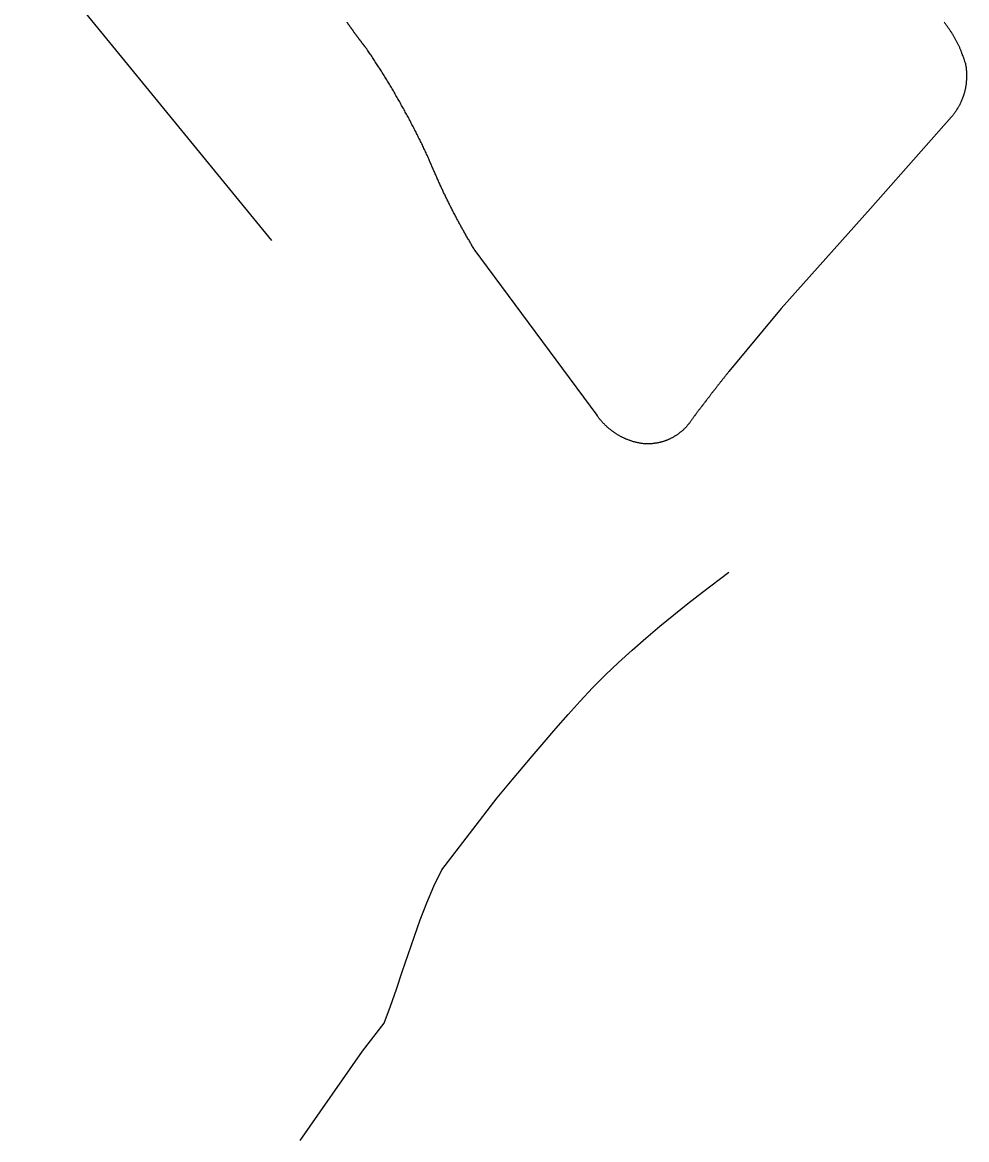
# Model space of a CAD drawing. Extents: x 1268485 to 1426702, y 514839 to 616766.
# Drawn here: x 1381061 to 1381912, y 565915 to 566922 of the extents above; entities that cross this region are included whole.
import ezdxf

# ---------------------------------------------------------------- set-up
doc = ezdxf.new("R2010")
doc.units = 0
doc.layers.add('Old_Level_35', color=7, linetype='Continuous')
doc.layers.add('Old_Level_62', color=7, linetype='Continuous')

msp = doc.modelspace()

# ---------------------------------------------------------------- linework, layer by layer
at = {"layer": 'Old_Level_35'}
msp.add_line((1381578.91, 566567.776), (1381468.284, 566717.515), dxfattribs=at)
for points in [[(1381061.153, 567003.255), (1381082.786, 566973.574), (1381285.583, 566725.358)], [(1381371.397, 566898.012), (1381371.089, 566898.268), (1381370.987, 566898.525), (1381370.782, 566898.73), (1381370.577, 566898.986), (1381370.372, 566899.242), (1381370.167, 566899.55), (1381369.962, 566899.806), (1381369.757, 566900.063), (1381369.654, 566900.318), (1381369.347, 566900.575), (1381369.141, 566900.831), (1381369.039, 566901.139), (1381368.731, 566901.395), (1381368.629, 566901.6), (1381368.424, 566901.856), (1381368.116, 566902.113), (1381368.014, 566902.369), (1381367.706, 566902.677), (1381367.604, 566902.933), (1381367.399, 566903.189), (1381367.091, 566903.446), (1381366.988, 566903.702), (1381366.783, 566904.009), (1381366.578, 566904.266), (1381366.373, 566904.522), (1381366.168, 566904.727), (1381365.963, 566904.984), (1381365.758, 566905.24), (1381365.656, 566905.547), (1381365.348, 566905.804), (1381365.245, 566906.06), (1381365.04, 566906.317), (1381364.733, 566906.573), (1381364.63, 566906.88), (1381364.425, 566907.137), (1381364.22, 566907.393), (1381364.015, 566907.649), (1381363.708, 566907.957), (1381363.605, 566908.213), (1381363.4, 566908.418), (1381363.297, 566908.675), (1381362.99, 566908.931), (1381362.887, 566909.238), (1381362.58, 566909.495), (1381362.477, 566909.751), (1381362.272, 566910.008), (1381361.965, 566910.315), (1381361.862, 566910.571), (1381361.657, 566910.828), (1381361.452, 566911.084), (1381361.247, 566911.391), (1381361.144, 566911.648), (1381360.837, 566911.853), (1381360.734, 566912.109), (1381360.529, 566912.417), (1381360.222, 566912.673), (1381360.119, 566912.929), (1381359.914, 566913.186), (1381359.709, 566913.493), (1381359.504, 566913.749), (1381359.401, 566914.006), (1381359.094, 566914.262), (1381358.991, 566914.57), (1381358.786, 566914.826), (1381358.581, 566915.082), (1381358.376, 566915.339), (1381358.274, 566915.647), (1381357.966, 566915.852), (1381357.761, 566916.107), (1381357.659, 566916.415), (1381357.351, 566916.672), (1381357.248, 566916.928), (1381357.043, 566917.184), (1381356.838, 566917.492), (1381356.633, 566917.748), (1381356.531, 566918.005), (1381356.223, 566918.312), (1381356.121, 566918.568), (1381355.916, 566918.825), (1381355.711, 566919.081), (1381355.505, 566919.388), (1381355.403, 566919.645), (1381355.095, 566919.901), (1381354.993, 566920.209), (1381354.788, 566920.414), (1381354.583, 566920.67), (1381354.378, 566920.978), (1381354.275, 566921.234), (1381353.968, 566921.491), (1381353.865, 566921.746), (1381353.66, 566922.054)], [(1381910.787, 566885.042), (1381910.581, 566885.606), (1381910.376, 566886.272), (1381910.274, 566886.837), (1381909.966, 566887.452), (1381909.864, 566888.067), (1381909.659, 566888.63), (1381909.454, 566889.246), (1381909.249, 566889.81), (1381909.146, 566890.425), (1381908.839, 566890.989), (1381908.633, 566891.604), (1381908.326, 566892.168), (1381908.223, 566892.732), (1381908.018, 566893.398), (1381907.711, 566893.962), (1381907.506, 566894.577), (1381907.301, 566895.141), (1381907.096, 566895.705), (1381906.891, 566896.269), (1381906.583, 566896.884), (1381906.378, 566897.448), (1381906.173, 566898.012), (1381905.865, 566898.576), (1381905.66, 566899.191), (1381905.353, 566899.755), (1381905.148, 566900.318), (1381904.738, 566900.883), (1381904.532, 566901.446), (1381904.225, 566902.011), (1381904.02, 566902.574), (1381903.712, 566903.138), (1381903.405, 566903.702), (1381903.097, 566904.266), (1381902.892, 566904.83), (1381902.482, 566905.394), (1381902.277, 566905.957), (1381901.969, 566906.419), (1381901.662, 566906.983), (1381901.354, 566907.547), (1381901.047, 566908.11), (1381900.739, 566908.623), (1381900.329, 566909.187), (1381900.124, 566909.751), (1381899.714, 566910.263), (1381899.509, 566910.828), (1381899.099, 566911.289), (1381898.791, 566911.853), (1381898.483, 566912.366), (1381898.176, 566912.929), (1381897.766, 566913.442), (1381897.356, 566914.006), (1381897.151, 566914.519), (1381896.74, 566914.98), (1381896.33, 566915.544), (1381896.023, 566916.057), (1381895.613, 566916.569), (1381895.203, 566917.082), (1381894.998, 566917.645), (1381894.587, 566918.107), (1381894.28, 566918.62), (1381893.87, 566919.132), (1381893.46, 566919.645), (1381893.152, 566920.106), (1381892.742, 566920.619), (1381892.229, 566921.131), (1381891.922, 566921.644), (1381891.512, 566922.106)], [(1381427.376, 566799.023), (1381426.864, 566799.997), (1381426.351, 566801.073), (1381425.838, 566802.15), (1381425.326, 566803.175), (1381424.916, 566804.201), (1381424.506, 566805.226), (1381423.993, 566806.251), (1381423.48, 566807.327), (1381422.968, 566808.353), (1381422.455, 566809.378), (1381422.045, 566810.455), (1381421.532, 566811.428), (1381421.02, 566812.505), (1381420.507, 566813.581), (1381419.994, 566814.556), (1381419.482, 566815.632), (1381418.867, 566816.606), (1381418.354, 566817.682), (1381417.841, 566818.708), (1381417.329, 566819.682), (1381416.919, 566820.758), (1381416.406, 566821.733), (1381415.893, 566822.809), (1381415.381, 566823.834), (1381414.766, 566824.859), (1381414.253, 566825.885), (1381413.74, 566826.859), (1381413.228, 566827.935), (1381412.613, 566828.96), (1381412.1, 566829.935), (1381411.587, 566831.011), (1381411.075, 566831.985), (1381410.459, 566833.011), (1381410.049, 566833.984), (1381409.537, 566835.061), (1381408.922, 566836.086), (1381408.409, 566837.06), (1381407.896, 566838.085), (1381407.281, 566839.06), (1381406.769, 566840.136), (1381406.153, 566841.11), (1381405.641, 566842.135), (1381405.128, 566843.109), (1381404.513, 566844.134), (1381404, 566845.109), (1381403.385, 566846.134), (1381402.873, 566847.107), (1381402.257, 566848.133), (1381401.745, 566849.107), (1381401.13, 566850.132), (1381400.617, 566851.106), (1381400.002, 566852.131), (1381399.489, 566853.106), (1381398.874, 566854.131), (1381398.259, 566855.104), (1381397.746, 566856.13), (1381397.131, 566857.104), (1381396.618, 566858.129), (1381396.003, 566859.103), (1381395.388, 566860.128), (1381394.875, 566861.103), (1381394.26, 566862.076), (1381393.645, 566863.051), (1381393.03, 566864.076), (1381392.517, 566865.05), (1381391.902, 566866.075), (1381391.287, 566866.998), (1381390.672, 566868.023), (1381390.159, 566868.997), (1381389.544, 566870.022), (1381388.826, 566870.945), (1381388.211, 566871.919), (1381387.596, 566872.944), (1381387.084, 566873.867), (1381386.468, 566874.892), (1381385.853, 566875.815), (1381385.238, 566876.789), (1381384.623, 566877.814), (1381384.008, 566878.737), (1381383.393, 566879.762), (1381382.777, 566880.685), (1381382.162, 566881.71), (1381381.547, 566882.633), (1381380.829, 566883.607), (1381380.214, 566884.581), (1381379.599, 566885.555), (1381378.984, 566886.477), (1381378.369, 566887.452), (1381377.754, 566888.425), (1381377.138, 566889.4), (1381376.523, 566890.323), (1381375.908, 566891.296), (1381375.293, 566892.271), (1381374.575, 566893.193), (1381373.96, 566894.167), (1381373.345, 566895.141), (1381372.627, 566896.064), (1381372.012, 566896.987), (1381371.397, 566898.012)], [(1381910.787, 566885.042), (1381910.889, 566884.479), (1381910.992, 566884.017), (1381910.992, 566883.504), (1381911.094, 566882.992), (1381911.299, 566882.479), (1381911.299, 566881.915), (1381911.402, 566881.454), (1381911.504, 566880.941), (1381911.504, 566880.428), (1381911.504, 566879.865), (1381911.607, 566879.352), (1381911.607, 566878.891), (1381911.709, 566878.378), (1381911.709, 566877.814), (1381911.709, 566877.302), (1381911.709, 566876.789), (1381911.914, 566876.277), (1381911.914, 566875.764), (1381911.914, 566875.251), (1381911.914, 566874.687), (1381911.914, 566874.174), (1381911.914, 566873.713), (1381911.914, 566873.201), (1381911.914, 566872.636), (1381911.914, 566872.124), (1381911.914, 566871.611), (1381911.914, 566871.048), (1381911.709, 566870.586), (1381911.709, 566870.073), (1381911.709, 566869.51), (1381911.607, 566868.997), (1381911.607, 566868.485), (1381911.607, 566868.023), (1381911.504, 566867.459), (1381911.504, 566866.947), (1381911.402, 566866.434), (1381911.402, 566865.87), (1381911.299, 566865.357), (1381911.299, 566864.896), (1381911.094, 566864.384), (1381910.992, 566863.871), (1381910.889, 566863.307), (1381910.889, 566862.794), (1381910.787, 566862.333), (1381910.581, 566861.82), (1381910.479, 566861.308), (1381910.376, 566860.795), (1381910.274, 566860.333), (1381910.171, 566859.821), (1381909.966, 566859.308), (1381909.864, 566858.795), (1381909.761, 566858.232), (1381909.659, 566857.77), (1381909.454, 566857.309), (1381909.249, 566856.797), (1381909.146, 566856.335), (1381909.044, 566855.822), (1381908.839, 566855.31), (1381908.633, 566854.797), (1381908.531, 566854.336), (1381908.223, 566853.823), (1381908.121, 566853.362), (1381907.916, 566852.901), (1381907.711, 566852.388), (1381907.506, 566851.875), (1381907.403, 566851.414), (1381907.096, 566850.953), (1381906.891, 566850.44), (1381906.788, 566849.978), (1381906.48, 566849.517), (1381906.275, 566849.055), (1381905.968, 566848.543), (1381905.865, 566848.133), (1381905.66, 566847.62), (1381905.353, 566847.21), (1381905.148, 566846.749), (1381904.84, 566846.236), (1381904.635, 566845.826), (1381904.327, 566845.365), (1381904.122, 566844.954), (1381903.917, 566844.493), (1381903.507, 566843.981), (1381903.2, 566843.571), (1381902.995, 566843.109), (1381902.79, 566842.699), (1381902.482, 566842.238), (1381902.174, 566841.828), (1381901.867, 566841.418), (1381901.662, 566841.008), (1381901.252, 566840.546), (1381901.047, 566840.136), (1381900.636, 566839.675), (1381900.329, 566839.315), (1381900.021, 566838.855), (1381899.714, 566838.495), (1381899.406, 566838.085), (1381899.099, 566837.675), (1381898.791, 566837.265), (1381898.381, 566836.855)], [(1381898.381, 566836.855), (1381825.382, 566754.168), (1381744.797, 566663.893), (1381697.737, 566607.299)], [(1381468.284, 566717.515), (1381467.772, 566718.232), (1381467.361, 566719.052), (1381466.849, 566719.873), (1381466.336, 566720.642), (1381465.926, 566721.462), (1381465.413, 566722.231), (1381465.003, 566723), (1381464.491, 566723.82), (1381463.978, 566724.641), (1381463.67, 566725.461), (1381463.158, 566726.178), (1381462.645, 566726.999), (1381462.133, 566727.819), (1381461.722, 566728.639), (1381461.21, 566729.357), (1381460.8, 566730.177), (1381460.39, 566730.997), (1381459.877, 566731.817), (1381459.467, 566732.638), (1381458.954, 566733.458), (1381458.544, 566734.175), (1381458.134, 566734.996), (1381457.621, 566735.816), (1381457.211, 566736.636), (1381456.801, 566737.456), (1381456.289, 566738.276), (1381455.878, 566739.045), (1381455.366, 566739.865), (1381454.956, 566740.685), (1381454.546, 566741.506), (1381454.136, 566742.326), (1381453.623, 566743.146), (1381453.213, 566743.915), (1381452.7, 566744.736), (1381452.393, 566745.556), (1381451.88, 566746.376), (1381451.47, 566747.196), (1381450.957, 566748.016), (1381450.65, 566748.837), (1381450.24, 566749.605), (1381449.727, 566750.425), (1381449.419, 566751.246), (1381448.907, 566752.066), (1381448.497, 566752.938), (1381448.087, 566753.758), (1381447.676, 566754.578), (1381447.266, 566755.398), (1381446.856, 566756.167), (1381446.344, 566756.987), (1381446.036, 566757.807), (1381445.626, 566758.679), (1381445.113, 566759.499), (1381444.703, 566760.32), (1381444.396, 566761.14), (1381443.985, 566762.011), (1381443.473, 566762.831), (1381443.165, 566763.6), (1381442.755, 566764.421), (1381442.345, 566765.292), (1381442.037, 566766.112), (1381441.525, 566766.932), (1381441.115, 566767.804), (1381440.705, 566768.624), (1381440.397, 566769.444), (1381439.987, 566770.315), (1381439.577, 566771.136), (1381439.167, 566771.956), (1381438.757, 566772.828), (1381438.347, 566773.648), (1381438.039, 566774.416), (1381437.629, 566775.288), (1381437.219, 566776.109), (1381436.911, 566776.98), (1381436.501, 566777.8), (1381436.091, 566778.62), (1381435.783, 566779.492), (1381435.373, 566780.312), (1381434.963, 566781.183), (1381434.656, 566782.003), (1381434.245, 566782.875), (1381433.835, 566783.696), (1381433.528, 566784.567), (1381433.118, 566785.387), (1381432.708, 566786.259), (1381432.4, 566787.079), (1381431.99, 566787.95), (1381431.58, 566788.77), (1381431.272, 566789.642), (1381430.862, 566790.513), (1381430.452, 566791.333), (1381430.144, 566792.205), (1381429.837, 566793.025), (1381429.529, 566793.896), (1381429.119, 566794.768), (1381428.709, 566795.589), (1381428.402, 566796.46), (1381427.991, 566797.229), (1381427.786, 566798.1), (1381427.376, 566799.023)], [(1381697.737, 566607.299), (1381697.327, 566606.889), (1381697.122, 566606.428), (1381696.712, 566606.018), (1381696.405, 566605.556), (1381695.994, 566605.146), (1381695.789, 566604.685), (1381695.379, 566604.326), (1381694.969, 566603.865), (1381694.662, 566603.455), (1381694.354, 566602.993), (1381694.046, 566602.583), (1381693.636, 566602.122), (1381693.329, 566601.712), (1381693.021, 566601.25), (1381692.611, 566600.789), (1381692.201, 566600.379), (1381691.996, 566600.02), (1381691.586, 566599.559), (1381691.278, 566599.149), (1381690.971, 566598.687), (1381690.663, 566598.226), (1381690.253, 566597.816), (1381689.843, 566597.354), (1381689.638, 566596.944), (1381689.228, 566596.483), (1381688.92, 566596.073), (1381688.613, 566595.611), (1381688.203, 566595.201), (1381687.895, 566594.791), (1381687.485, 566594.381), (1381687.28, 566593.92), (1381686.87, 566593.51), (1381686.46, 566593.048), (1381686.255, 566592.638), (1381685.844, 566592.177), (1381685.537, 566591.767), (1381685.229, 566591.305), (1381684.922, 566590.895), (1381684.512, 566590.434), (1381684.101, 566590.024), (1381683.896, 566589.562), (1381683.486, 566589.101), (1381683.076, 566588.691), (1381682.871, 566588.229), (1381682.461, 566587.871), (1381682.153, 566587.461), (1381681.846, 566586.999), (1381681.538, 566586.538), (1381681.128, 566586.128), (1381680.923, 566585.666), (1381680.513, 566585.256), (1381680.103, 566584.795), (1381679.898, 566584.385), (1381679.488, 566583.923), (1381679.078, 566583.513), (1381678.873, 566583.052), (1381678.463, 566582.642), (1381678.155, 566582.18), (1381677.745, 566581.77), (1381677.54, 566581.309), (1381677.13, 566580.899), (1381676.72, 566580.437), (1381676.515, 566579.976), (1381676.104, 566579.566), (1381675.797, 566579.104), (1381675.489, 566578.694), (1381675.079, 566578.233), (1381674.772, 566577.823), (1381674.464, 566577.361), (1381674.156, 566576.951), (1381673.746, 566576.49), (1381673.541, 566576.08), (1381673.131, 566575.618), (1381672.721, 566575.208), (1381672.516, 566574.747), (1381672.106, 566574.337), (1381671.798, 566573.927), (1381671.491, 566573.517), (1381671.081, 566573.055), (1381670.773, 566572.645), (1381670.465, 566572.184), (1381670.158, 566571.774), (1381669.748, 566571.312), (1381669.543, 566570.851), (1381669.133, 566570.441), (1381668.825, 566569.98), (1381668.518, 566569.569), (1381668.107, 566569.109), (1381667.902, 566568.647), (1381667.492, 566568.186), (1381667.082, 566567.776), (1381666.877, 566567.314), (1381666.467, 566566.853), (1381666.159, 566566.443), (1381665.852, 566565.981), (1381665.544, 566565.571), (1381665.134, 566565.11), (1381664.827, 566564.7), (1381664.519, 566564.238)], [(1381620.125, 566542.247), (1381619.613, 566542.298), (1381619.1, 566542.4), (1381618.587, 566542.452), (1381618.075, 566542.554), (1381617.665, 566542.605), (1381617.152, 566542.759), (1381616.639, 566542.81), (1381616.127, 566542.913), (1381615.614, 566543.015), (1381615.101, 566543.118), (1381614.589, 566543.272), (1381614.076, 566543.374), (1381613.666, 566543.477), (1381613.153, 566543.63), (1381612.641, 566543.733), (1381612.231, 566543.887), (1381611.718, 566543.99), (1381611.205, 566544.143), (1381610.795, 566544.297), (1381610.283, 566544.451), (1381609.77, 566544.605), (1381609.257, 566544.758), (1381608.847, 566544.963), (1381608.335, 566545.066), (1381607.925, 566545.271), (1381607.412, 566545.425), (1381606.899, 566545.63), (1381606.489, 566545.835), (1381605.977, 566545.988), (1381605.464, 566546.194), (1381604.951, 566546.399), (1381604.644, 566546.553), (1381604.131, 566546.758), (1381603.619, 566546.963), (1381603.208, 566547.168), (1381602.798, 566547.373), (1381602.286, 566547.629), (1381601.876, 566547.834), (1381601.363, 566548.039), (1381600.953, 566548.244), (1381600.543, 566548.501), (1381600.03, 566548.757), (1381599.62, 566549.013), (1381599.107, 566549.269), (1381598.8, 566549.526), (1381598.287, 566549.731), (1381597.877, 566549.987), (1381597.364, 566550.244), (1381596.954, 566550.5), (1381596.647, 566550.756), (1381596.134, 566551.064), (1381595.724, 566551.32), (1381595.211, 566551.577), (1381594.904, 566551.884), (1381594.494, 566552.14), (1381593.981, 566552.448), (1381593.673, 566552.755), (1381593.263, 566553.012), (1381592.853, 566553.319), (1381592.341, 566553.627), (1381592.033, 566553.935), (1381591.623, 566554.242), (1381591.213, 566554.55), (1381590.905, 566554.857), (1381590.393, 566555.165), (1381589.983, 566555.523), (1381589.675, 566555.831), (1381589.265, 566556.139), (1381588.855, 566556.498), (1381588.547, 566556.805), (1381588.137, 566557.113), (1381587.727, 566557.523), (1381587.419, 566557.831), (1381587.009, 566558.189), (1381586.599, 566558.548), (1381586.292, 566558.856), (1381585.984, 566559.266), (1381585.676, 566559.624), (1381585.266, 566559.932), (1381584.856, 566560.291), (1381584.549, 566560.701), (1381584.241, 566561.06), (1381583.831, 566561.419), (1381583.523, 566561.829), (1381583.216, 566562.188), (1381582.908, 566562.547), (1381582.498, 566562.957), (1381582.293, 566563.367), (1381581.883, 566563.725), (1381581.575, 566564.136), (1381581.268, 566564.495), (1381580.96, 566564.956), (1381580.653, 566565.315), (1381580.345, 566565.776), (1381580.038, 566566.135), (1381579.73, 566566.545), (1381579.525, 566566.955), (1381579.115, 566567.366), (1381578.91, 566567.776)], [(1381664.519, 566564.238), (1381664.211, 566563.828), (1381664.006, 566563.367), (1381663.596, 566562.957), (1381663.391, 566562.495), (1381662.981, 566562.085), (1381662.776, 566561.624), (1381662.468, 566561.214), (1381662.161, 566560.804), (1381661.751, 566560.394), (1381661.546, 566559.932), (1381661.136, 566559.574), (1381660.828, 566559.112), (1381660.52, 566558.753), (1381660.11, 566558.292), (1381659.7, 566557.933), (1381659.495, 566557.574), (1381659.085, 566557.113), (1381658.778, 566556.754), (1381658.367, 566556.395), (1381657.957, 566555.985), (1381657.65, 566555.626), (1381657.24, 566555.267), (1381656.83, 566554.857), (1381656.522, 566554.55), (1381656.112, 566554.191), (1381655.702, 566553.832), (1381655.292, 566553.525), (1381654.882, 566553.114), (1381654.471, 566552.807), (1381654.164, 566552.448), (1381653.651, 566552.14), (1381653.241, 566551.832), (1381652.831, 566551.525), (1381652.421, 566551.166), (1381652.011, 566550.859), (1381651.498, 566550.551), (1381651.088, 566550.244), (1381650.575, 566549.936), (1381650.268, 566549.679), (1381649.755, 566549.372), (1381649.345, 566549.116), (1381648.833, 566548.808), (1381648.525, 566548.552), (1381648.012, 566548.296), (1381647.5, 566548.039), (1381647.09, 566547.834), (1381646.577, 566547.578), (1381646.167, 566547.321), (1381645.654, 566547.065), (1381645.244, 566546.809), (1381644.731, 566546.553), (1381644.219, 566546.399), (1381643.706, 566546.143), (1381643.296, 566545.938), (1381642.783, 566545.733), (1381642.373, 566545.476), (1381641.861, 566545.322), (1381641.348, 566545.117), (1381640.835, 566544.963), (1381640.425, 566544.758), (1381639.913, 566544.553), (1381639.4, 566544.451), (1381638.887, 566544.246), (1381638.375, 566544.143), (1381637.862, 566543.938), (1381637.35, 566543.835), (1381636.837, 566543.682), (1381636.222, 566543.477), (1381635.709, 566543.374), (1381635.299, 566543.272), (1381634.786, 566543.118), (1381634.274, 566543.067), (1381633.761, 566542.913), (1381633.249, 566542.81), (1381632.736, 566542.759), (1381632.121, 566542.605), (1381631.608, 566542.554), (1381631.095, 566542.503), (1381630.583, 566542.452), (1381630.173, 566542.4), (1381629.66, 566542.298), (1381629.045, 566542.247), (1381628.532, 566542.195), (1381628.02, 566542.144), (1381627.507, 566542.144), (1381626.994, 566542.042), (1381626.379, 566542.042), (1381625.867, 566542.042), (1381625.354, 566542.042), (1381624.841, 566541.99), (1381624.226, 566541.99), (1381623.714, 566542.042), (1381623.201, 566542.042), (1381622.791, 566542.042), (1381622.278, 566542.042), (1381621.663, 566542.144), (1381621.15, 566542.144), (1381620.638, 566542.195), (1381620.125, 566542.247)]]:
    msp.add_lwpolyline(points, dxfattribs=at)
at = {"layer": 'Old_Level_62'}
msp.add_lwpolyline([(1381311.317, 565914.12), (1381367.604, 565994.706), (1381386.981, 566019.876), (1381392.722, 566035.153), (1381398.156, 566050.685), (1381403.488, 566066.269), (1381408.717, 566081.905), (1381414.15, 566097.54), (1381419.687, 566113.021), (1381425.633, 566128.349), (1381431.887, 566143.42), (1381439.064, 566157.979), (1381488.994, 566222.878), (1381499.35, 566235.591), (1381520.572, 566260.658), (1381531.235, 566273.167), (1381541.898, 566285.624), (1381552.766, 566297.978), (1381563.736, 566310.128), (1381574.911, 566322.072), (1381586.497, 566333.709), (1381598.39, 566345.037), (1381610.59, 566356.11), (1381622.893, 566366.927), (1381635.402, 566377.59), (1381648.012, 566387.996), (1381660.828, 566398.248), (1381673.849, 566408.296), (1381697.532, 566426.29)], dxfattribs=at)

doc.saveas('drawing.dxf')
